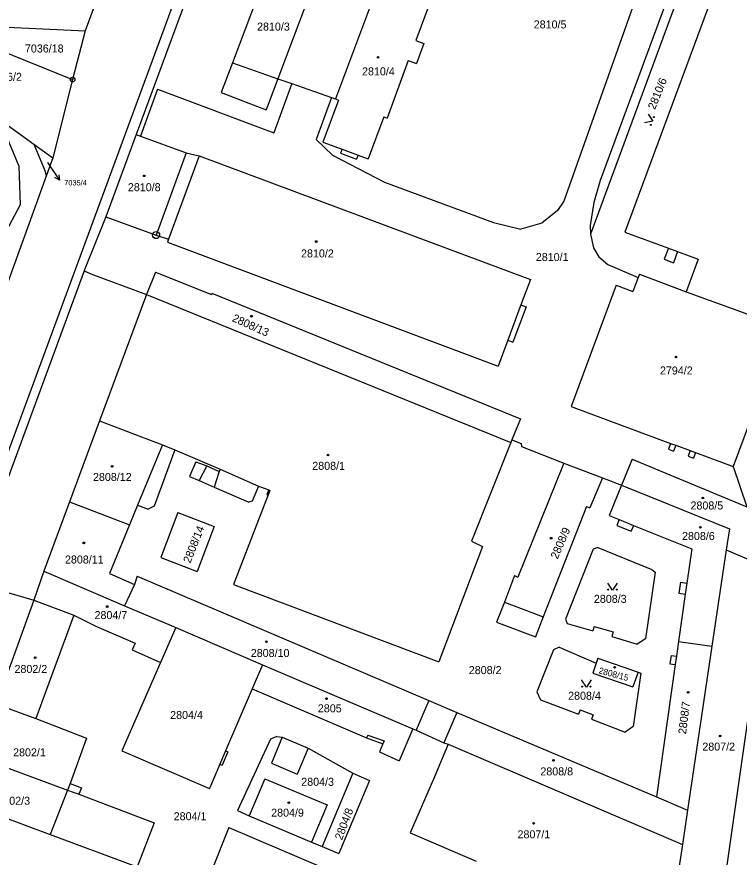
# Model space of a CAD drawing. Extents: x -593183 to -588034, y -1130415 to -1124994.
# Drawn here: x -591341.4 to -591188, y -1128208 to -1128029.6 of the extents above; entities that cross this region are included whole.
import ezdxf

# ---------------------------------------------------------------- set-up
doc = ezdxf.new("R2010")
doc.units = 0
for name, color, linetype in [('Vrstva 1', 7, 'Continuous'), ('Vrstva 16', 7, 'Continuous'), ('Vrstva 18', 7, 'Continuous'), ('Vrstva 19', 7, 'Continuous'), ('Vrstva 24', 7, 'Continuous'), ('Vrstva 25', 7, 'Continuous'), ('Vrstva 4', 7, 'Continuous')]:
    doc.layers.add(name, color=color, linetype=linetype)

msp = doc.modelspace()

# ---------------------------------------------------------------- linework, layer by layer
at = {"layer": 'Vrstva 1'}
for p, q in [((-591289.77, -1127976.8), (-591349.4, -1128138.35)), ((-591287.69, -1127977.53), (-591316.08, -1128054.55)), ((-591188.1, -1127990.43), (-591219.54, -1128075.7)), ((-591182.74, -1127995.73), (-591212.27, -1128075.29)), ((-591317.72, -1128007.7), (-591326.94, -1128032.5)), ((-591287.7, -1128018.36), (-591295.63, -1128039.32)), ((-591262.99, -1128018.26), (-591273.76, -1128046.94)), ((-591252.11, -1128022.33), (-591256.7, -1128034.59)), ((-591210.29, -1128026.61), (-591225.22, -1128068.69)), ((-591343.41, -1128031.78), (-591326.94, -1128032.5)), ((-591326.94, -1128032.5), (-591329.58, -1128042.89)), ((-591256.7, -1128034.59), (-591254.97, -1128035.24)), ((-591254.97, -1128035.24), (-591256.55, -1128039.47)), ((-591345.72, -1128036.35), (-591329.58, -1128042.89)), ((-591295.63, -1128039.32), (-591298.03, -1128045.66)), ((-591258.29, -1128038.84), (-591262.74, -1128051.04)), ((-591258.29, -1128038.84), (-591256.55, -1128039.47)), ((-591329.58, -1128042.89), (-591333.81, -1128059.5)), ((-591285.98, -1128042.7), (-591288.47, -1128049.28)), ((-591285.98, -1128042.7), (-591283.02, -1128043.73)), ((-591311.53, -1128044.93), (-591315.13, -1128054.9)), ((-591311.53, -1128044.93), (-591286.81, -1128054.2)), ((-591283.02, -1128043.73), (-591286.81, -1128054.2)), ((-591283.02, -1128043.73), (-591274.55, -1128046.69)), ((-591298.03, -1128045.66), (-591288.47, -1128049.28)), ((-591274.55, -1128046.69), (-591277.85, -1128055.63)), ((-591274.55, -1128046.69), (-591273.76, -1128046.94)), ((-591273.76, -1128046.94), (-591273.07, -1128047.23)), ((-591273.07, -1128047.23), (-591276.44, -1128056.15)), ((-591348.46, -1128048.94), (-591337.8, -1128056.63)), ((-591263.49, -1128050.76), (-591266.82, -1128059.69)), ((-591263.49, -1128050.76), (-591262.74, -1128051.04)), ((-591344.28, -1128053.4), (-591341.04, -1128061.29)), ((-591316.08, -1128054.55), (-591322.54, -1128072.05)), ((-591316.08, -1128054.55), (-591315.13, -1128054.9)), ((-591315.13, -1128054.9), (-591305.48, -1128058.47)), ((-591277.85, -1128055.63), (-591274.34, -1128058.96)), ((-591337.8, -1128056.63), (-591335.46, -1128062.17)), ((-591337.8, -1128056.63), (-591333.81, -1128059.5)), ((-591276.44, -1128056.15), (-591272.33, -1128057.66)), ((-591305.48, -1128058.47), (-591311.85, -1128075.91)), ((-591305.48, -1128058.47), (-591302.67, -1128059.09)), ((-591302.67, -1128059.09), (-591232.31, -1128085.3)), ((-591274.34, -1128058.96), (-591263.29, -1128064.68)), ((-591272.33, -1128057.66), (-591272.66, -1128058.53)), ((-591272.66, -1128058.53), (-591269.25, -1128059.79)), ((-591268.92, -1128058.92), (-591269.25, -1128059.79)), ((-591268.92, -1128058.92), (-591266.82, -1128059.69)), ((-591333.81, -1128059.5), (-591335.23, -1128063.42)), ((-591341.04, -1128061.29), (-591340.75, -1128069.47)), ((-591335.46, -1128062.17), (-591335.23, -1128063.42)), ((-591335.23, -1128063.42), (-591345.05, -1128090.42)), ((-591263.29, -1128064.68), (-591240.16, -1128073.21)), ((-591340.75, -1128069.47), (-591346.41, -1128080.07)), ((-591225.22, -1128068.69), (-591226.57, -1128070.69)), ((-591226.57, -1128070.69), (-591229.87, -1128073.37)), ((-591322.54, -1128072.05), (-591326.93, -1128082.96)), ((-591322.54, -1128072.05), (-591311.85, -1128075.91)), ((-591240.16, -1128073.21), (-591234.39, -1128074.61)), ((-591229.87, -1128073.37), (-591234.39, -1128074.61)), ((-591212.27, -1128075.29), (-591203.02, -1128078.7)), ((-591311.85, -1128075.91), (-591309.21, -1128076.8)), ((-591309.21, -1128076.8), (-591309.44, -1128077.44)), ((-591219.54, -1128075.7), (-591218.92, -1128078.61)), ((-591309.44, -1128077.44), (-591239.2, -1128103.71)), ((-591218.92, -1128078.61), (-591217.76, -1128080.49)), ((-591203.02, -1128078.7), (-591203.89, -1128081.05)), ((-591217.76, -1128080.49), (-591215.89, -1128082.18)), ((-591201.08, -1128079.42), (-591201.95, -1128081.76)), ((-591201.08, -1128079.42), (-591196.68, -1128081.04)), ((-591215.89, -1128082.18), (-591209.43, -1128084.89)), ((-591203.89, -1128081.05), (-591201.95, -1128081.76)), ((-591196.68, -1128081.04), (-591199.22, -1128087.94)), ((-591327.13, -1128083.52), (-591347.63, -1128139.13)), ((-591326.93, -1128082.96), (-591327.13, -1128083.52)), ((-591327.13, -1128083.52), (-591325.69, -1128084.12)), ((-591325.69, -1128084.12), (-591313.89, -1128088.55)), ((-591311.99, -1128083.77), (-591313.89, -1128088.55)), ((-591311.99, -1128083.77), (-591300.1, -1128088.52)), ((-591209.17, -1128084.18), (-591209.43, -1128084.89)), ((-591209.17, -1128084.18), (-591199.22, -1128087.94)), ((-591232.31, -1128085.3), (-591234.34, -1128090.73)), ((-591209.43, -1128084.89), (-591210.55, -1128087.88)), ((-591214.11, -1128086.56), (-591223.67, -1128112.33)), ((-591214.11, -1128086.56), (-591210.55, -1128087.88)), ((-591199.22, -1128087.94), (-591178.3, -1128095.52)), ((-591313.89, -1128088.55), (-591323.84, -1128115.33)), ((-591313.89, -1128088.55), (-591236.48, -1128119.91)), ((-591300, -1128088.27), (-591300.1, -1128088.52)), ((-591300, -1128088.27), (-591234.45, -1128114.91)), ((-591233.23, -1128091.15), (-591236.03, -1128098.65)), ((-591234.34, -1128090.73), (-591233.23, -1128091.15)), ((-591178.3, -1128095.52), (-591189.27, -1128125.04)), ((-591237.15, -1128098.23), (-591239.2, -1128103.71)), ((-591237.15, -1128098.23), (-591236.03, -1128098.65)), ((-591223.67, -1128112.33), (-591202.53, -1128120.14)), ((-591323.84, -1128115.33), (-591330.23, -1128132.54)), ((-591323.84, -1128115.33), (-591310.52, -1128120.43)), ((-591234.45, -1128114.91), (-591236.25, -1128119.4)), ((-591236.48, -1128119.91), (-591244.85, -1128140.91)), ((-591236.25, -1128119.4), (-591236.48, -1128119.91)), ((-591236.25, -1128119.4), (-591234.31, -1128120.18)), ((-591307.85, -1128121.48), (-591312.24, -1128133.46)), ((-591310.52, -1128120.43), (-591307.85, -1128121.48)), ((-591307.85, -1128121.48), (-591298.23, -1128125.61)), ((-591234.31, -1128120.18), (-591234.23, -1128120.79)), ((-591234.23, -1128120.79), (-591225.22, -1128124.33)), ((-591202.53, -1128120.14), (-591202.98, -1128121.36)), ((-591202.98, -1128121.36), (-591201.9, -1128121.76)), ((-591201.45, -1128120.54), (-591201.9, -1128121.76)), ((-591201.45, -1128120.54), (-591198.4, -1128121.67)), ((-591198.4, -1128121.67), (-591198.83, -1128122.84)), ((-591210.7, -1128123.45), (-591212.94, -1128128.97)), ((-591210.7, -1128123.45), (-591186.35, -1128133.61)), ((-591198.83, -1128122.84), (-591197.65, -1128123.26)), ((-591197.22, -1128122.1), (-591197.65, -1128123.26)), ((-591197.22, -1128122.1), (-591189.27, -1128125.04)), ((-591303.4, -1128124.03), (-591304.74, -1128127.15)), ((-591303.4, -1128124.03), (-591301.08, -1128124.93)), ((-591301.08, -1128124.93), (-591298.43, -1128126.07)), ((-591225.22, -1128124.33), (-591235.01, -1128148.53)), ((-591225.22, -1128124.33), (-591217.03, -1128127.42)), ((-591189.27, -1128125.04), (-591186.35, -1128133.61)), ((-591304.74, -1128127.15), (-591302.71, -1128128.03)), ((-591298.23, -1128125.61), (-591298.43, -1128126.07)), ((-591302.71, -1128128.03), (-591299.52, -1128129.41)), ((-591217.03, -1128127.42), (-591219.68, -1128133.82)), ((-591217.03, -1128127.42), (-591212.94, -1128128.97)), ((-591212.94, -1128128.97), (-591215.56, -1128135.41)), ((-591212.94, -1128128.97), (-591190.06, -1128138.26)), ((-591299.52, -1128129.41), (-591292.13, -1128132.6)), ((-591290.07, -1128129.22), (-591291.43, -1128132.38)), ((-591290.07, -1128129.22), (-591287.92, -1128130.03)), ((-591287.92, -1128130.03), (-591288.29, -1128131)), ((-591330.23, -1128132.54), (-591335.72, -1128147.3)), ((-591330.23, -1128132.54), (-591317.49, -1128137.41)), ((-591288.06, -1128131.09), (-591295.41, -1128150.12)), ((-591291.43, -1128132.38), (-591292.13, -1128132.6)), ((-591288.29, -1128131), (-591288.06, -1128131.09)), ((-591315.77, -1128133.22), (-591317.49, -1128137.41)), ((-591315.77, -1128133.22), (-591313.52, -1128134.1)), ((-591312.24, -1128133.46), (-591313.52, -1128134.1)), ((-591220.44, -1128133.53), (-591229.58, -1128156.97)), ((-591220.44, -1128133.53), (-591219.68, -1128133.82)), ((-591307.2, -1128134.83), (-591310.83, -1128144.37)), ((-591307.2, -1128134.83), (-591299.48, -1128137.76)), ((-591215.56, -1128135.41), (-591213.5, -1128136.32)), ((-591317.49, -1128137.41), (-591321.74, -1128147.77)), ((-591299.48, -1128137.76), (-591303.11, -1128147.31)), ((-591213.5, -1128136.32), (-591213.99, -1128137.54)), ((-591213.99, -1128137.54), (-591210.9, -1128138.78)), ((-591210.41, -1128137.56), (-591210.9, -1128138.78)), ((-591210.41, -1128137.56), (-591198.05, -1128142.52)), ((-591190.06, -1128138.26), (-591190.72, -1128142.72)), ((-591244.85, -1128140.91), (-591242.47, -1128142.02)), ((-591242.47, -1128142.02), (-591251.81, -1128166.54)), ((-591219, -1128142.59), (-591224.87, -1128157.44)), ((-591218, -1128142.24), (-591219, -1128142.59)), ((-591218, -1128142.24), (-591206.55, -1128146.94)), ((-591198.05, -1128142.52), (-591199.08, -1128149.78)), ((-591190.72, -1128142.72), (-591193.77, -1128163.19)), ((-591190.72, -1128142.72), (-591181.62, -1128146.7)), ((-591310.83, -1128144.37), (-591303.11, -1128147.31)), ((-591335.72, -1128147.3), (-591337.84, -1128153.45)), ((-591335.72, -1128147.3), (-591318.56, -1128154.65)), ((-591321.74, -1128147.77), (-591316.43, -1128150.11)), ((-591315.89, -1128148.36), (-591316.43, -1128150.11)), ((-591315.89, -1128148.36), (-591253.93, -1128174.72)), ((-591235.68, -1128148.21), (-591237.86, -1128153.83)), ((-591235.68, -1128148.21), (-591235.01, -1128148.53)), ((-591205.82, -1128147.49), (-591207.84, -1128161.62)), ((-591206.55, -1128146.94), (-591205.82, -1128147.49)), ((-591181.83, -1128148.13), (-591193.5, -1128229.78)), ((-591316.43, -1128150.11), (-591318.56, -1128154.65)), ((-591295.41, -1128150.12), (-591251.81, -1128166.54)), ((-591200.47, -1128149.58), (-591200.8, -1128151.93)), ((-591200.47, -1128149.58), (-591199.08, -1128149.78)), ((-591343.13, -1128151.89), (-591337.84, -1128153.45)), ((-591199.41, -1128152.13), (-591200.85, -1128162.22)), ((-591200.8, -1128151.93), (-591199.41, -1128152.13)), ((-591337.84, -1128153.45), (-591345.07, -1128173.27)), ((-591337.84, -1128153.45), (-591329.36, -1128156.63)), ((-591237.86, -1128153.83), (-591239.55, -1128158.09)), ((-591318.56, -1128154.65), (-591308.67, -1128158.81)), ((-591329.36, -1128156.63), (-591337.4, -1128178.58)), ((-591329.36, -1128156.63), (-591324.51, -1128159.05)), ((-591229.58, -1128156.97), (-591231.23, -1128161.22)), ((-591224.87, -1128157.44), (-591224.48, -1128158.36)), ((-591324.51, -1128159.05), (-591316.28, -1128162.54)), ((-591307.65, -1128159.25), (-591310.91, -1128166.69)), ((-591308.67, -1128158.81), (-591307.65, -1128159.25)), ((-591307.65, -1128159.25), (-591289.21, -1128167.12)), ((-591239.55, -1128158.09), (-591231.23, -1128161.22)), ((-591224.48, -1128158.36), (-591219.04, -1128159.96)), ((-591218.76, -1128158.99), (-591219.04, -1128159.96)), ((-591218.76, -1128158.99), (-591214.73, -1128160.18)), ((-591214.73, -1128160.18), (-591215.01, -1128161.15)), ((-591215.01, -1128161.15), (-591209.62, -1128162.74)), ((-591316.28, -1128162.54), (-591316.94, -1128163.99)), ((-591207.84, -1128161.62), (-591209.62, -1128162.74)), ((-591200.85, -1128162.22), (-591201.29, -1128165.34)), ((-591200.85, -1128162.22), (-591193.77, -1128163.19)), ((-591316.94, -1128163.99), (-591310.91, -1128166.69)), ((-591227.45, -1128163.96), (-591230.99, -1128172.91)), ((-591226.18, -1128163.4), (-591227.45, -1128163.96)), ((-591226.18, -1128163.4), (-591218.35, -1128166.77)), ((-591193.77, -1128163.19), (-591198.94, -1128197.99)), ((-591218, -1128165.72), (-591218.35, -1128166.77)), ((-591218, -1128165.72), (-591209.46, -1128168.7)), ((-591202.43, -1128165.18), (-591202.68, -1128166.93)), ((-591202.43, -1128165.18), (-591201.29, -1128165.34)), ((-591310.91, -1128166.69), (-591319.12, -1128185.44)), ((-591289.21, -1128167.12), (-591291.42, -1128172.27)), ((-591289.21, -1128167.12), (-591257.27, -1128180.76)), ((-591218.35, -1128166.77), (-591219.08, -1128168.94)), ((-591201.54, -1128167.09), (-591205.53, -1128195.2)), ((-591202.68, -1128166.93), (-591201.54, -1128167.09)), ((-591219.08, -1128168.94), (-591210.56, -1128171.86)), ((-591209.46, -1128168.7), (-591210.56, -1128171.86)), ((-591208.88, -1128168.9), (-591210.51, -1128180.23)), ((-591209.46, -1128168.7), (-591208.88, -1128168.9)), ((-591291.42, -1128172.27), (-591297.07, -1128185.43)), ((-591291.42, -1128172.27), (-591267.13, -1128182.65)), ((-591230.99, -1128172.91), (-591230.17, -1128174.57)), ((-591253.93, -1128174.72), (-591247.99, -1128177.25)), ((-591230.17, -1128174.57), (-591222.14, -1128177.63)), ((-591345.87, -1128175.45), (-591337.4, -1128178.58)), ((-591221.78, -1128176.68), (-591222.14, -1128177.63)), ((-591221.78, -1128176.68), (-591218.96, -1128177.76)), ((-591337.4, -1128178.58), (-591326.63, -1128182.7)), ((-591247.99, -1128177.25), (-591250.72, -1128183.69)), ((-591247.99, -1128177.25), (-591205.53, -1128195.2)), ((-591218.96, -1128177.76), (-591219.32, -1128178.7)), ((-591219.32, -1128178.7), (-591212.16, -1128181.42)), ((-591257.27, -1128180.76), (-591260.18, -1128187.52)), ((-591257.27, -1128180.76), (-591256.63, -1128181.04)), ((-591210.51, -1128180.23), (-591212.16, -1128181.42)), ((-591286.18, -1128182.38), (-591287.52, -1128182.97)), ((-591286.18, -1128182.38), (-591285.03, -1128182.49)), ((-591285.03, -1128182.49), (-591279.56, -1128184.86)), ((-591256.63, -1128181.04), (-591250.72, -1128183.69)), ((-591326.63, -1128182.7), (-591330.09, -1128192.34)), ((-591287.52, -1128182.97), (-591294.55, -1128198.11)), ((-591267.13, -1128182.65), (-591263.66, -1128183.93)), ((-591263.66, -1128183.93), (-591264.38, -1128185.65)), ((-591249.82, -1128183.98), (-591252.73, -1128190.92)), ((-591250.72, -1128183.69), (-591249.82, -1128183.98)), ((-591249.82, -1128183.98), (-591200.03, -1128205.29)), ((-591319.12, -1128185.44), (-591300.48, -1128193.39)), ((-591296.6, -1128185.63), (-591297.81, -1128188.49)), ((-591297.07, -1128185.43), (-591296.6, -1128185.63)), ((-591279.56, -1128184.86), (-591270.07, -1128190.19)), ((-591264.38, -1128185.65), (-591260.18, -1128187.52)), ((-591349.9, -1128186.67), (-591330.64, -1128193.74)), ((-591298.29, -1128188.28), (-591300.48, -1128193.39)), ((-591298.29, -1128188.28), (-591297.81, -1128188.49)), ((-591288.77, -1128191.35), (-591292.07, -1128199.24)), ((-591288.77, -1128191.35), (-591275.53, -1128196.9)), ((-591270.07, -1128190.19), (-591276.58, -1128205.73)), ((-591270.07, -1128190.19), (-591266.52, -1128191.69)), ((-591252.73, -1128190.92), (-591257.84, -1128202.8)), ((-591330.09, -1128192.34), (-591327.67, -1128193.29)), ((-591266.52, -1128191.69), (-591273.03, -1128207.22)), ((-591330.64, -1128193.74), (-591328.28, -1128194.61)), ((-591327.67, -1128193.29), (-591328.28, -1128194.61)), ((-591328.28, -1128194.61), (-591312.25, -1128200.72)), ((-591353.3, -1128196.13), (-591334.35, -1128203.19)), ((-591205.53, -1128195.2), (-591198.94, -1128197.99)), ((-591294.55, -1128198.11), (-591292.07, -1128199.24)), ((-591275.53, -1128196.9), (-591278.84, -1128204.78)), ((-591198.94, -1128197.99), (-591200.03, -1128205.29)), ((-591292.07, -1128199.24), (-591278.84, -1128204.78)), ((-591312.25, -1128200.72), (-591315.86, -1128210.08)), ((-591296.43, -1128201.72), (-591301.51, -1128214.47)), ((-591296.43, -1128201.72), (-591276.14, -1128210.35)), ((-591334.35, -1128203.19), (-591315.86, -1128210.08)), ((-591257.84, -1128202.8), (-591243.83, -1128208.86)), ((-591278.84, -1128204.78), (-591276.58, -1128205.73)), ((-591276.58, -1128205.73), (-591273.03, -1128207.22)), ((-591200.03, -1128205.29), (-591203.08, -1128225.8))]:
    msp.add_line(p, q, dxfattribs=at)
at = {"layer": 'Vrstva 16'}
msp.add_line((-591334.94, -1128060.48), (-591334.07, -1128061.75), dxfattribs=at)
at = {"layer": 'Vrstva 24'}
for centre, radius in [((-591329.58, -1128042.89), 0.5), ((-591329.58, -1128042.89), 0.0327), ((-591311.85, -1128075.91), 0.75), ((-591311.85, -1128075.91), 0.0903)]:
    msp.add_circle(centre, radius, dxfattribs=at)
at = {"layer": 'Vrstva 25'}
msp.add_line((-591334.07, -1128061.75), (-591332.37, -1128064.22), dxfattribs=at)
for points in [[(-591207.33, -1128050.22), (-591206.31, -1128051.71), (-591208.08, -1128052.08)], [(-591332.53, -1128063.12), (-591332.37, -1128064.22), (-591333.35, -1128063.68)], [(-591213.89, -1128149.79), (-591214.89, -1128151.29), (-591215.89, -1128149.79)], [(-591219.44, -1128170.37), (-591220.44, -1128171.87), (-591221.44, -1128170.37)]]:
    msp.add_lwpolyline(points, dxfattribs=at)
for centre, radius in [((-591264.71, -1128038.15), 0.175), ((-591264.71, -1128038.15), 0.15), ((-591206.07, -1128050.84), 0.1), ((-591206.74, -1128052.51), 0.1), ((-591314.38, -1128063.32), 0.175), ((-591314.38, -1128063.32), 0.15), ((-591277.83, -1128077.27), 0.175), ((-591277.83, -1128077.27), 0.15), ((-591291.57, -1128093.13), 0.175), ((-591291.57, -1128093.13), 0.15), ((-591201.39, -1128101.8), 0.175), ((-591201.39, -1128101.8), 0.15), ((-591275.32, -1128122.61), 0.175), ((-591275.32, -1128122.61), 0.15), ((-591321.19, -1128125.01), 0.175), ((-591321.19, -1128125.01), 0.15), ((-591195.68, -1128131.74), 0.175), ((-591195.68, -1128131.74), 0.15), ((-591196.23, -1128137.94), 0.175), ((-591196.23, -1128137.94), 0.15), ((-591327.19, -1128141.26), 0.175), ((-591327.19, -1128141.26), 0.15), ((-591227.93, -1128140.27), 0.175), ((-591227.93, -1128140.27), 0.15), ((-591215.79, -1128151.19), 0.1), ((-591213.99, -1128151.19), 0.1), ((-591322.24, -1128154.77), 0.175), ((-591322.24, -1128154.77), 0.15), ((-591288.43, -1128162.24), 0.175), ((-591288.43, -1128162.24), 0.15), ((-591337.54, -1128165.63), 0.175), ((-591337.54, -1128165.63), 0.15), ((-591214.43, -1128167.68), 0.175), ((-591214.43, -1128167.68), 0.15), ((-591221.34, -1128171.77), 0.1), ((-591219.54, -1128171.77), 0.1), ((-591198.82, -1128172.98), 0.175), ((-591198.82, -1128172.98), 0.15), ((-591275.65, -1128174.33), 0.175), ((-591275.65, -1128174.33), 0.15), ((-591192.02, -1128182.27), 0.175), ((-591192.02, -1128182.27), 0.15), ((-591227.42, -1128187.44), 0.175), ((-591227.42, -1128187.44), 0.15), ((-591283.65, -1128196.43), 0.175), ((-591283.65, -1128196.43), 0.15), ((-591231.65, -1128200.81), 0.175), ((-591231.65, -1128200.81), 0.15)]:
    msp.add_circle(centre, radius, dxfattribs=at)
at = {"layer": 'Vrstva 4'}
for p, q in [((-591191.35, -1127993.47), (-591217.52, -1128064.28)), ((-591278.13, -1128021.94), (-591285.98, -1128042.7)), ((-591295.63, -1128039.32), (-591285.98, -1128042.7)), ((-591302.67, -1128059.09), (-591309.21, -1128076.8)), ((-591272.33, -1128057.66), (-591268.92, -1128058.92)), ((-591217.52, -1128064.28), (-591218.88, -1128069)), ((-591218.88, -1128069), (-591219.64, -1128073.85)), ((-591219.64, -1128073.85), (-591219.54, -1128075.7)), ((-591203.02, -1128078.7), (-591201.08, -1128079.42)), ((-591234.34, -1128090.73), (-591237.15, -1128098.23)), ((-591310.52, -1128120.43), (-591315.77, -1128133.22)), ((-591202.53, -1128120.14), (-591201.45, -1128120.54)), ((-591198.4, -1128121.67), (-591197.22, -1128122.1)), ((-591301.08, -1128124.93), (-591302.71, -1128128.03)), ((-591298.43, -1128126.07), (-591299.52, -1128129.41)), ((-591298.23, -1128125.61), (-591290.07, -1128129.22)), ((-591287.69, -1128130.13), (-591288.06, -1128131.09)), ((-591287.92, -1128130.03), (-591287.69, -1128130.13)), ((-591213.5, -1128136.32), (-591210.41, -1128137.56)), ((-591199.08, -1128149.78), (-591199.41, -1128152.13)), ((-591237.86, -1128153.83), (-591229.58, -1128156.97)), ((-591201.29, -1128165.34), (-591201.54, -1128167.09)), ((-591253.93, -1128174.72), (-591256.63, -1128181.04)), ((-591285.03, -1128182.49), (-591287.33, -1128188.02)), ((-591266.88, -1128182.08), (-591267.13, -1128182.65)), ((-591266.88, -1128182.08), (-591263.4, -1128183.32)), ((-591263.4, -1128183.32), (-591263.66, -1128183.93)), ((-591297.07, -1128185.43), (-591298.29, -1128188.28)), ((-591279.56, -1128184.86), (-591281.87, -1128190.38)), ((-591287.33, -1128188.02), (-591281.87, -1128190.38)), ((-591330.09, -1128192.34), (-591330.64, -1128193.74)), ((-591330.64, -1128193.74), (-591334.35, -1128203.19))]:
    msp.add_line(p, q, dxfattribs=at)

# ---------------------------------------------------------------- texts
at = {"layer": 'Vrstva 16'}
msp.add_text('7035/4', height=1.14, dxfattribs=at).set_placement((-591331.37, -1128065.36))
at = {"layer": 'Vrstva 18'}
for s, height, p in [('2810/5', 1.7, (-591231.62, -1128032.02)), ('7036/18', 1.7, (-591339.72, -1128037.13)), ('7036/2', 1.7, (-591347.31, -1128043.14)), ('7035/4', 0.1, (-591334.94, -1128060.48)), ('2810/1', 1.7, (-591231.17, -1128081.41)), ('2808/3', 1.7, (-591218.84, -1128153.99)), ('2808/2', 1.7, (-591245.41, -1128169.12)), ('2808/4', 1.7, (-591224.31, -1128174.57)), ('2804/4', 1.7, (-591308.86, -1128178.65)), ('2802/1', 1.7, (-591342.23, -1128186.59)), ('2804/3', 1.7, (-591281.01, -1128192.84)), ('2802/3', 1.7, (-591345.58, -1128196.86)), ('2804/1', 1.7, (-591308.11, -1128200.15))]:
    msp.add_text(s, height=height, dxfattribs=at).set_placement(p)
for s, rotation, p in [('2810/6', 68.0255, (-591205.87, -1128049.39)), ('2808/14', 68.241, (-591304.59, -1128145.7)), ('2804/8', 69.3474, (-591272.36, -1128204.48))]:
    msp.add_text(s, height=1.7, rotation=rotation, dxfattribs=at).set_placement(p)
at = {"layer": 'Vrstva 19'}
for s, p in [('2810/3', (-591290.4, -1128032.48)), ('2810/4', (-591268.09, -1128041.99)), ('2810/8', (-591317.84, -1128066.58)), ('2810/2', (-591281.05, -1128080.65)), ('2794/2', (-591204.8, -1128105.5)), ('2808/1', (-591278.67, -1128125.75)), ('2808/12', (-591325.26, -1128128.11)), ('2808/5', (-591198.31, -1128134.17)), ('2808/6', (-591200.11, -1128140.65)), ('2808/11', (-591331.21, -1128145.64)), ('2804/7', (-591324.93, -1128157.44)), ('2808/10', (-591291.73, -1128165.49)), ('2802/2', (-591341.93, -1128168.88)), ('2805', (-591277.48, -1128177.24)), ('2807/2', (-591195.8, -1128185.37)), ('2808/8', (-591230.21, -1128190.63)), ('2804/9', (-591287.4, -1128199.39)), ('2807/1', (-591235.06, -1128203.99))]:
    msp.add_text(s, height=1.7, dxfattribs=at).set_placement(p)
for s, height, rotation, p in [('2808/13', 1.7, 335.7387, (-591295.84, -1128094.12)), ('2808/9', 1.7, 66.4984, (-591226.56, -1128144.82)), ('2808/15', 1.34, 344.876, (-591217.94, -1128168.93)), ('2808/7', 1.7, 82.9297, (-591199.26, -1128181.95))]:
    msp.add_text(s, height=height, rotation=rotation, dxfattribs=at).set_placement(p)

doc.saveas('drawing.dxf')
